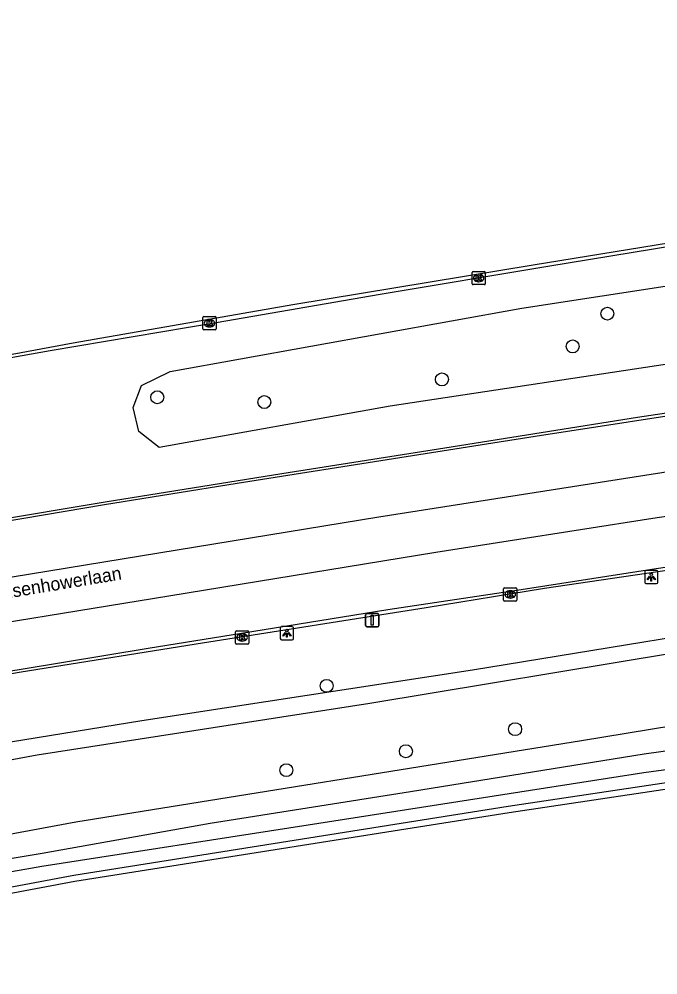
# Model space of a CAD drawing. Extents: x 162880 to 165536, y 384011 to 385179.
# Drawn here: x 164773.1 to 164821.3, y 385091.5 to 385163.6 of the extents above; entities that cross this region are included whole.
import ezdxf

# ---------------------------------------------------------------- set-up
doc = ezdxf.new("R2010")
doc.units = 0
for name, color, linetype in [('IMGEO_Afsluitpaal', 7, 'Continuous'), ('IMGEO_Berm_groen', 7, 'Continuous'), ('IMGEO_Berm_open', 7, 'Continuous'), ('IMGEO_Boom', 7, 'Continuous'), ('IMGEO_Kolk', 7, 'Continuous'), ('IMGEO_Lichtpunt', 7, 'Continuous'), ('IMGEO_Openbare_ruimte_label', 7, 'Continuous'), ('IMGEO_OVBaan_gesloten', 7, 'Continuous'), ('IMGEO_Rijbaan_regionaal_gesloten', 7, 'Continuous'), ('IMGEO_Sloot', 7, 'Continuous')]:
    doc.layers.add(name, color=color, linetype=linetype)

msp = doc.modelspace()

# ---------------------------------------------------------------- linework, layer by layer
at = {"layer": 'IMGEO_Afsluitpaal'}
for p, q in [((164799.216, 385117.808), (164799.216, 385118.608)), ((164799.216, 385118.608), (164799.216, 385117.808)), ((164799.316, 385118.708), (164800.106, 385118.708)), ((164800.106, 385118.708), (164799.316, 385118.708)), ((164800.206, 385118.608), (164800.206, 385117.808)), ((164800.206, 385117.808), (164800.206, 385118.608)), ((164800.106, 385117.708), (164799.316, 385117.708)), ((164799.316, 385117.708), (164800.106, 385117.708))]:
    msp.add_line(p, q, dxfattribs=at)
msp.add_lwpolyline([(164799.636, 385118.583), (164799.786, 385118.583), (164799.786, 385117.833), (164799.636, 385117.833), (164799.636, 385118.583)], dxfattribs=at)
for centre, start, end in [((164799.316, 385118.608), 90, 180), ((164799.316, 385118.608), 90, 180), ((164800.106, 385118.608), 0, 90), ((164800.106, 385118.608), 360, 90), ((164799.316, 385117.808), 180, 270), ((164799.316, 385117.808), 180, 270), ((164800.106, 385117.808), 270, 0), ((164800.106, 385117.808), 270, 0)]:
    msp.add_arc(centre, 0.1, start, end, dxfattribs=at)
at = {"layer": 'IMGEO_Berm_groen'}
for points in [[(164849.801, 385147.514), (164854.715, 385147.517), (164858.419, 385146.175), (164858.615, 385145.166), (164858.058, 385143.201), (164856.737, 385142.047), (164831.621, 385138.993), (164801.079, 385134.371), (164783.638, 385131.246), (164782.096, 385132.462), (164781.671, 385134.259), (164782.302, 385135.932), (164784.463, 385136.981), (164810.999, 385141.764), (164829.504, 385144.596), (164849.801, 385147.514)], [(164719.282, 385099.671), (164746.416, 385104.684), (164759.535, 385106.951), (164782.332, 385110.644), (164807.267, 385114.46), (164834.363, 385118.891), (164841.548, 385119.531), (164835.97, 385118.021), (164822.607, 385115.744), (164799.523, 385111.933), (164774.438, 385108.021), (164753.536, 385104.148), (164719.698, 385097.324)], [(164720.571, 385092.466), (164777.349, 385103.012), (164815.515, 385109.145), (164853.336, 385115.359), (164854.411, 385115.502), (164854.799, 385115.554)], [(164663.059, 385080.261), (164662.423, 385079.904), (164662.044, 385079.253), (164662.173, 385078.364), (164662.436, 385077.819), (164663.119, 385077.331), (164664.49, 385077.367), (164703.012, 385085.156), (164736.752, 385091.389), (164777.187, 385098.987), (164809.963, 385104.178), (164841.734, 385108.928), (164854.633, 385110.805), (164855.274, 385110.733), (164855.425, 385110.629), (164855.519, 385110.522)], [(164855.519, 385110.522), (164854.705, 385110.31), (164841.807, 385108.433), (164810.04, 385103.684), (164777.272, 385098.494), (164736.843, 385090.898), (164703.107, 385084.665), (164664.892, 385076.969), (164663.351, 385076.975), (164662.317, 385077.236)]]:
    msp.add_lwpolyline(points, dxfattribs=at)
at = {"layer": 'IMGEO_Berm_open'}
for points in [[(164753.402, 385122.666), (164761.771, 385124.171), (164779.556, 385127.154), (164792.904, 385129.283), (164805.184, 385131.207), (164819.723, 385133.542), (164834.696, 385135.776), (164850.7, 385138.221), (164867.723, 385140.735), (164880.863, 385142.61), (164899.993, 385145.406), (164920.361, 385148.226), (164933.657, 385150.012), (164947.62, 385151.973), (164961.857, 385153.907), (164974.084, 385155.738), (164985.473, 385157.363), (165001.858, 385159.693), (165012.316, 385161.217), (165026.045, 385163.146), (165028.965, 385163.566)], [(164878.412, 385155.057), (164865.098, 385153.11), (164853.938, 385151.377), (164839.917, 385149.286), (164825.701, 385146.992), (164812.959, 385144.898), (164800.318, 385142.797), (164787.925, 385140.644), (164775.413, 385138.547), (164758.752, 385135.576)], [(165024.515, 385151.591), (165019.542, 385150.849), (165008.78, 385149.246), (164982.693, 385145.327), (164971.463, 385143.625), (164958.219, 385141.66), (164946.127, 385139.85), (164936.191, 385138.391), (164924.96, 385136.811), (164913.698, 385135.182), (164898.434, 385133.145), (164885.752, 385131.307), (164875.189, 385129.867), (164865.146, 385128.4), (164842.676, 385125.101), (164827.241, 385122.753), (164812.721, 385120.598), (164803.777, 385119.14), (164786.898, 385116.492), (164773.219, 385114.284), (164760.155, 385112.026), (164747.879, 385109.833), (164730.129, 385106.491), (164718.45, 385104.322)]]:
    msp.add_lwpolyline(points, dxfattribs=at)
at = {"layer": 'IMGEO_Boom'}
for centre in [(164817.455, 385141.341), (164814.838, 385138.869), (164804.973, 385136.378), (164783.496, 385135.034), (164791.57, 385134.672), (164796.276, 385113.263), (164810.494, 385109.992), (164802.253, 385108.329), (164793.23, 385106.9)]:
    msp.add_circle(centre, 0.489, dxfattribs=at)
at = {"layer": 'IMGEO_Kolk'}
for p, q in [((164807.319, 385144.531), (164808.171, 385144.531)), ((164807.244, 385143.605), (164807.244, 385144.457)), ((164807.732, 385144.311), (164807.757, 385144.311)), ((164808.245, 385144.457), (164808.245, 385143.605)), ((164808.171, 385143.531), (164807.319, 385143.531)), ((164807.755, 385143.751), (164807.73, 385143.751)), ((164786.932, 385140.194), (164786.932, 385141.046)), ((164787.007, 385141.12), (164787.859, 385141.12)), ((164787.933, 385141.046), (164787.933, 385140.194)), ((164787.443, 385140.34), (164787.418, 385140.34)), ((164787.42, 385140.9), (164787.445, 385140.9)), ((164787.859, 385140.12), (164787.007, 385140.12)), ((164809.628, 385119.734), (164809.628, 385120.586)), ((164809.703, 385120.66), (164810.555, 385120.66)), ((164810.116, 385120.44), (164810.141, 385120.44)), ((164810.629, 385120.586), (164810.629, 385119.734)), ((164810.555, 385119.66), (164809.703, 385119.66)), ((164810.139, 385119.88), (164810.114, 385119.88)), ((164789.396, 385116.492), (164789.396, 385117.344)), ((164789.471, 385117.418), (164790.323, 385117.418)), ((164789.884, 385117.198), (164789.909, 385117.198)), ((164790.397, 385117.344), (164790.397, 385116.492)), ((164790.323, 385116.418), (164789.471, 385116.418)), ((164789.907, 385116.638), (164789.882, 385116.638))]:
    msp.add_line(p, q, dxfattribs=at)
for points in [[(164807.319, 385144.531), (164808.171, 385144.531)], [(164807.244, 385143.605), (164807.244, 385144.457)], [(164807.565, 385144.231), (164807.688, 385144.231), (164807.688, 385144.08), (164807.818, 385144.231), (164807.982, 385144.231), (164807.836, 385144.08), (164807.989, 385143.831), (164807.837, 385143.831), (164807.752, 385143.995), (164807.688, 385143.928), (164807.688, 385143.831), (164807.565, 385143.831), (164807.565, 385144.231)], [(164808.245, 385144.457), (164808.245, 385143.605)], [(164808.171, 385143.531), (164807.319, 385143.531)], [(164786.932, 385140.194), (164786.932, 385141.046)], [(164787.007, 385141.12), (164787.859, 385141.12)], [(164787.933, 385141.046), (164787.933, 385140.194)], [(164787.253, 385140.82), (164787.376, 385140.82), (164787.376, 385140.669), (164787.506, 385140.82), (164787.67, 385140.82), (164787.524, 385140.669), (164787.677, 385140.42), (164787.525, 385140.42), (164787.44, 385140.584), (164787.376, 385140.517), (164787.376, 385140.42), (164787.253, 385140.42), (164787.253, 385140.82)], [(164787.859, 385140.12), (164787.007, 385140.12)], [(164809.628, 385119.734), (164809.628, 385120.586)], [(164809.703, 385120.66), (164810.555, 385120.66)], [(164809.949, 385120.36), (164810.072, 385120.36), (164810.072, 385120.209), (164810.202, 385120.36), (164810.366, 385120.36), (164810.22, 385120.209), (164810.373, 385119.96), (164810.221, 385119.96), (164810.136, 385120.124), (164810.072, 385120.057), (164810.072, 385119.96), (164809.949, 385119.96), (164809.949, 385120.36)], [(164810.629, 385120.586), (164810.629, 385119.734)], [(164810.555, 385119.66), (164809.703, 385119.66)], [(164789.396, 385116.492), (164789.396, 385117.344)], [(164789.471, 385117.418), (164790.323, 385117.418)], [(164789.717, 385117.118), (164789.84, 385117.118), (164789.84, 385116.967), (164789.97, 385117.118), (164790.134, 385117.118), (164789.988, 385116.967), (164790.141, 385116.718), (164789.989, 385116.718), (164789.904, 385116.882), (164789.84, 385116.815), (164789.84, 385116.718), (164789.717, 385116.718), (164789.717, 385117.118)], [(164790.397, 385117.344), (164790.397, 385116.492)], [(164790.323, 385116.418), (164789.471, 385116.418)]]:
    msp.add_lwpolyline(points, dxfattribs=at)
for centre, start, end in [((164807.321, 385144.455), 91.55205, 178.44795), ((164807.321, 385144.455), 91.55205, 178.44795), ((164808.169, 385144.455), 1.55205, 88.44795), ((164808.169, 385144.455), 1.55205, 88.44795), ((164807.321, 385143.607), 181.55205, 268.44795), ((164807.321, 385143.607), 181.55205, 268.44795), ((164808.169, 385143.607), 271.55205, 358.44795), ((164808.169, 385143.607), 271.55205, 358.44795), ((164787.009, 385141.044), 91.55205, 178.44795), ((164787.009, 385141.044), 91.55205, 178.44795), ((164787.857, 385141.044), 1.55205, 88.44795), ((164787.857, 385141.044), 1.55205, 88.44795), ((164787.009, 385140.196), 181.55205, 268.44795), ((164787.009, 385140.196), 181.55205, 268.44795), ((164787.857, 385140.196), 271.55205, 358.44795), ((164787.857, 385140.196), 271.55205, 358.44795), ((164809.705, 385120.584), 91.55205, 178.44795), ((164809.705, 385120.584), 91.55205, 178.44795), ((164810.553, 385120.584), 1.55205, 88.44795), ((164810.553, 385120.584), 1.55205, 88.44795), ((164809.705, 385119.736), 181.55205, 268.44795), ((164809.705, 385119.736), 181.55205, 268.44795), ((164810.553, 385119.736), 271.55205, 358.44795), ((164810.553, 385119.736), 271.55205, 358.44795), ((164789.473, 385117.342), 91.55205, 178.44795), ((164789.473, 385117.342), 91.55205, 178.44795), ((164790.321, 385117.342), 1.55205, 88.44795), ((164790.321, 385117.342), 1.55205, 88.44795), ((164789.473, 385116.494), 181.55205, 268.44795), ((164789.473, 385116.494), 181.55205, 268.44795), ((164790.321, 385116.494), 271.55205, 358.44795), ((164790.321, 385116.494), 271.55205, 358.44795)]:
    msp.add_arc(centre, 0.0765, start, end, dxfattribs=at)
for centre, major_axis, ratio, start_param, end_param in [((164807.731, 385144.031), (-0.387, 0.002), 0.722429, 4.712389, 7.853982), ((164807.756, 385144.031), (-0.39, 0.002), 0.717154, 1.570796, 4.712389), ((164787.419, 385140.62), (-0.387, 0.002), 0.722429, 4.712389, 7.853982), ((164787.444, 385140.62), (-0.39, 0.002), 0.717154, 1.570796, 4.712389), ((164810.115, 385120.16), (-0.387, 0.002), 0.722429, 4.712389, 7.853982), ((164810.14, 385120.16), (-0.39, 0.002), 0.717154, 1.570796, 4.712389), ((164789.883, 385116.918), (-0.387, 0.002), 0.722429, 4.712389, 7.853982), ((164789.908, 385116.918), (-0.39, 0.002), 0.717154, 1.570796, 4.712389)]:
    msp.add_ellipse(centre, major_axis=major_axis, ratio=ratio, start_param=start_param, end_param=end_param, dxfattribs=at)
at = {"layer": 'IMGEO_Lichtpunt'}
for p, q in [((164820.271, 385121.876), (164820.271, 385121.069)), ((164820.271, 385121.876), (164820.271, 385121.069)), ((164821.173, 385121.971), (164820.365, 385121.971)), ((164821.173, 385121.971), (164820.365, 385121.971)), ((164821.267, 385121.069), (164821.267, 385121.876)), ((164821.267, 385121.069), (164821.267, 385121.876)), ((164820.365, 385120.975), (164821.173, 385120.975)), ((164820.365, 385120.975), (164821.173, 385120.975)), ((164792.778, 385117.631), (164792.778, 385116.824)), ((164792.778, 385117.631), (164792.778, 385116.824)), ((164793.68, 385117.726), (164792.872, 385117.726)), ((164793.68, 385117.726), (164792.872, 385117.726)), ((164793.774, 385116.824), (164793.774, 385117.631)), ((164793.774, 385116.824), (164793.774, 385117.631)), ((164792.872, 385116.73), (164793.68, 385116.73)), ((164792.872, 385116.73), (164793.68, 385116.73))]:
    msp.add_line(p, q, dxfattribs=at)
for points in [[(164820.645, 385121.54), (164820.684, 385121.512), (164820.496, 385121.25), (164820.458, 385121.277), (164820.645, 385121.54)], [(164820.747, 385121.492), (164820.794, 385121.492), (164820.794, 385121.17), (164820.747, 385121.17), (164820.747, 385121.492)], [(164820.857, 385121.512), (164820.895, 385121.539), (164821.082, 385121.277), (164821.043, 385121.249), (164820.857, 385121.512)], [(164793.152, 385117.295), (164793.191, 385117.267), (164793.003, 385117.005), (164792.965, 385117.032), (164793.152, 385117.295)], [(164793.254, 385117.247), (164793.301, 385117.247), (164793.301, 385116.925), (164793.254, 385116.925), (164793.254, 385117.247)], [(164793.364, 385117.267), (164793.402, 385117.294), (164793.589, 385117.032), (164793.55, 385117.004), (164793.364, 385117.267)]]:
    msp.add_lwpolyline(points, dxfattribs=at)
for centre in [(164820.77, 385121.674), (164793.277, 385117.429)]:
    msp.add_circle(centre, 0.0994, dxfattribs=at)
for centre, start, end in [((164820.365, 385121.876), 90, 180), ((164820.365, 385121.876), 90, 180), ((164821.173, 385121.876), 0, 90), ((164821.173, 385121.876), 0, 90), ((164820.365, 385121.069), 180, 270), ((164820.365, 385121.069), 180, 270), ((164821.173, 385121.069), 270, 0), ((164821.173, 385121.069), 270, 360), ((164792.872, 385117.631), 90, 180), ((164792.872, 385117.631), 90, 180), ((164793.68, 385117.631), 0, 90), ((164793.68, 385117.631), 0, 90), ((164792.872, 385116.824), 180, 270), ((164792.872, 385116.824), 180, 270), ((164793.68, 385116.824), 270, 0), ((164793.68, 385116.824), 270, 360)]:
    msp.add_arc(centre, 0.0946, start, end, dxfattribs=at)
at = {"layer": 'IMGEO_OVBaan_gesloten'}
for points in [[(164848.612, 385129.994), (164844.723, 385129.433), (164820.895, 385125.893), (164804.523, 385123.31), (164784.362, 385120.036), (164764.907, 385116.846), (164751.168, 385114.495), (164734.945, 385111.567), (164731.511, 385110.914)], [(164849.17, 385126.358), (164841.89, 385125.294), (164832.035, 385123.727), (164820.821, 385122.03), (164810.631, 385120.456), (164800.878, 385118.993), (164789.86, 385117.211), (164782.811, 385116.075), (164773.221, 385114.505), (164764.295, 385113.05), (164755.542, 385111.504), (164746.548, 385109.883), (164735.318, 385107.854), (164732.168, 385107.248)]]:
    msp.add_lwpolyline(points, dxfattribs=at)
at = {"layer": 'IMGEO_Rijbaan_regionaal_gesloten'}
for points in [[(164728.045, 385130.222), (164735.762, 385131.698), (164752.013, 385134.575), (164762.642, 385136.452), (164777.146, 385139.133), (164793.717, 385142.026), (164811.849, 385145.023), (164829.349, 385147.88), (164845.485, 385150.366)], [(164730.185, 385118.299), (164731.193, 385118.492), (164741.273, 385120.346), (164750.795, 385122.027), (164759.593, 385123.582), (164779.503, 385126.953), (164789.519, 385128.545), (164802.27, 385130.571), (164812.015, 385132.105), (164826.37, 385134.323), (164834.725, 385135.597), (164845.486, 385137.275), (164847.451, 385137.56)], [(164848.098, 385133.34), (164847.186, 385133.21), (164823.654, 385129.655), (164800.218, 385125.996), (164764.214, 385120.114), (164730.917, 385114.219)]]:
    msp.add_lwpolyline(points, dxfattribs=at)
at = {"layer": 'IMGEO_Sloot'}
for points in [[(164762.074, 385098.532), (164774.817, 385100.647), (164787.484, 385102.897), (164802.601, 385105.296), (164820.233, 385108.13), (164829.738, 385109.473), (164845.989, 385111.859), (164855.111, 385113.372)], [(164855.378, 385111.509), (164854.916, 385111.586), (164848.905, 385110.695), (164839.844, 385109.351), (164820.219, 385106.701), (164794.881, 385102.748), (164774.777, 385099.637), (164760.471, 385097.107)]]:
    msp.add_lwpolyline(points, dxfattribs=at)

# ---------------------------------------------------------------- texts
at = {"layer": 'IMGEO_Openbare_ruimte_label'}
msp.add_text('Eisenhowerlaan', height=1, rotation=9.44347, dxfattribs=at).set_placement((164771.472, 385119.733))

doc.saveas('drawing.dxf')
